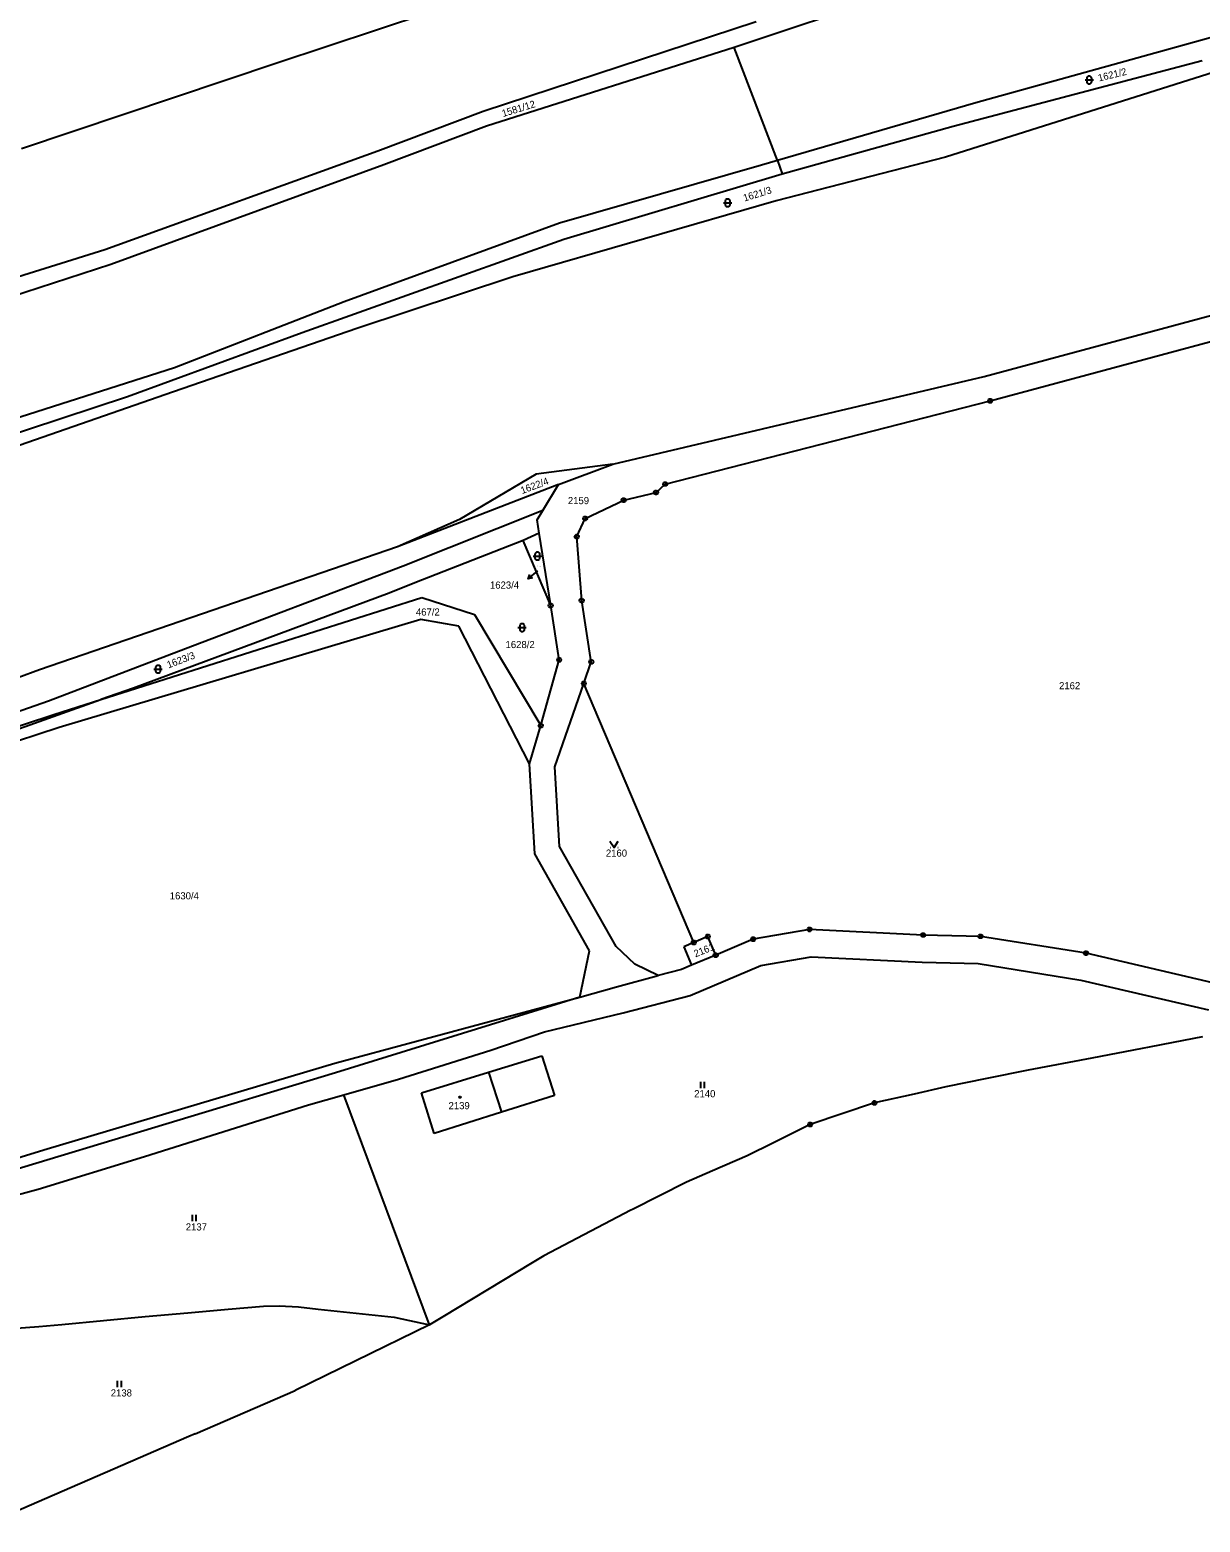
# Model space of a CAD drawing. Extents: x -609861 to -605046, y -1120287 to -1116307.
# Drawn here: x -606555 to -606275.7, y -1119755.2 to -1119399 of the extents above; entities that cross this region are included whole.
import ezdxf

# ---------------------------------------------------------------- set-up
doc = ezdxf.new("R2010")
doc.units = 0
for name, color, linetype in [('Vrstva 1', 7, 'Continuous'), ('Vrstva 2', 7, 'Continuous'), ('Vrstva 3', 7, 'Continuous'), ('Vrstva 4', 7, 'Continuous'), ('Vrstva 5', 7, 'Continuous'), ('Vrstva 7', 7, 'Continuous'), ('Vrstva 8', 7, 'Continuous')]:
    doc.layers.add(name, color=color, linetype=linetype)

msp = doc.modelspace()

# ---------------------------------------------------------------- linework, layer by layer
at = {"layer": 'Vrstva 1'}
for p, q in [((-606496.05, -1119406.91), (-606416.63, -1119380.49)), ((-606339.17, -1119387.29), (-606386.86, -1119403.2)), ((-606240.68, -1119391.84), (-606329.23, -1119416.41)), ((-606446.81, -1119418.46), (-606381.67, -1119397)), ((-606241.12, -1119399.22), (-606336.46, -1119429.38)), ((-606386.86, -1119403.2), (-606445.98, -1119422.03)), ((-606376.56, -1119430.23), (-606386.86, -1119403.2)), ((-606557.01, -1119427.37), (-606496.05, -1119406.91)), ((-606334.64, -1119421.98), (-606275.18, -1119406.29)), ((-606329.23, -1119416.41), (-606376.56, -1119430.23)), ((-606471.93, -1119427.91), (-606446.81, -1119418.46)), ((-606375.46, -1119433.42), (-606334.64, -1119421.98)), ((-606445.98, -1119422.03), (-606470.55, -1119431.23)), ((-606537.07, -1119451.41), (-606471.93, -1119427.91)), ((-606470.55, -1119431.23), (-606535.69, -1119454.99)), ((-606380.34, -1119431.34), (-606428.56, -1119445.19)), ((-606376.56, -1119430.23), (-606380.34, -1119431.34)), ((-606336.46, -1119429.38), (-606376.88, -1119439.84)), ((-606376.56, -1119430.23), (-606375.46, -1119433.42)), ((-606427.58, -1119449), (-606375.46, -1119433.42)), ((-606376.88, -1119439.84), (-606439.74, -1119458)), ((-606428.56, -1119445.19), (-606479.98, -1119463.97)), ((-606490.04, -1119471.25), (-606427.58, -1119449)), ((-606600.83, -1119471.34), (-606537.07, -1119451.41)), ((-606535.69, -1119454.99), (-606614.92, -1119480.89)), ((-606439.74, -1119458), (-606476.98, -1119470.3)), ((-606327.24, -1119481.76), (-606246.13, -1119459.92)), ((-606479.98, -1119463.97), (-606520.51, -1119479.69)), ((-606531.68, -1119486.55), (-606490.04, -1119471.25)), ((-606476.98, -1119470.3), (-606520.7, -1119485.44)), ((-606325.77, -1119487.58), (-606271.37, -1119472.93)), ((-606520.51, -1119479.69), (-606609.32, -1119508.1)), ((-606415.89, -1119502.68), (-606327.24, -1119481.76)), ((-606520.7, -1119485.44), (-606607.07, -1119515.45)), ((-606569.03, -1119498.87), (-606531.68, -1119486.55)), ((-606403.36, -1119507.43), (-606325.77, -1119487.58)), ((-606415.89, -1119502.68), (-606434.16, -1119505.06)), ((-606428.85, -1119507.55), (-606415.89, -1119502.68)), ((-606434.16, -1119505.06), (-606452.44, -1119515.86)), ((-606405.54, -1119509.48), (-606403.36, -1119507.43)), ((-606428.85, -1119507.55), (-606467.25, -1119522.41)), ((-606432.57, -1119513.78), (-606428.85, -1119507.55)), ((-606413.26, -1119511.31), (-606405.54, -1119509.48)), ((-606432.57, -1119513.78), (-606465.9, -1119527.03)), ((-606433.9, -1119516.01), (-606432.57, -1119513.78)), ((-606422.44, -1119515.64), (-606413.26, -1119511.31)), ((-606452.44, -1119515.86), (-606467.25, -1119522.41)), ((-606433.41, -1119519.16), (-606433.9, -1119516.01)), ((-606424.46, -1119519.98), (-606422.44, -1119515.64)), ((-606437.28, -1119520.91), (-606463.13, -1119531.05)), ((-606433.41, -1119519.16), (-606437.28, -1119520.91)), ((-606430.69, -1119536.43), (-606437.28, -1119520.91)), ((-606430.69, -1119536.43), (-606433.41, -1119519.16)), ((-606423.28, -1119535.27), (-606424.46, -1119519.98)), ((-606467.25, -1119522.41), (-606552.74, -1119551.81)), ((-606465.9, -1119527.03), (-606517.87, -1119546.75)), ((-606463.13, -1119531.05), (-606469.23, -1119533.45)), ((-606538.06, -1119558.89), (-606461.48, -1119534.5)), ((-606469.23, -1119533.45), (-606530.23, -1119556.12)), ((-606461.48, -1119534.5), (-606448.88, -1119538.57)), ((-606420.99, -1119549.88), (-606423.28, -1119535.27)), ((-606448.88, -1119538.57), (-606433.05, -1119565.1)), ((-606428.65, -1119549.41), (-606430.69, -1119536.43)), ((-606461.65, -1119539.75), (-606548.04, -1119565.56)), ((-606452.65, -1119541.37), (-606461.65, -1119539.75)), ((-606435.72, -1119574.25), (-606452.65, -1119541.37)), ((-606517.87, -1119546.75), (-606550.53, -1119559.24)), ((-606433.05, -1119565.1), (-606428.65, -1119549.41)), ((-606422.78, -1119555.06), (-606420.99, -1119549.88)), ((-606552.74, -1119551.81), (-606615.19, -1119574.74)), ((-606530.23, -1119556.12), (-606538.06, -1119558.89)), ((-606429.67, -1119574.92), (-606422.78, -1119555.06)), ((-606396.54, -1119616.87), (-606422.78, -1119555.06)), ((-606617.67, -1119587.05), (-606538.06, -1119558.89)), ((-606550.53, -1119559.24), (-606577.36, -1119568.61)), ((-606549.27, -1119562.46), (-606538.06, -1119558.89)), ((-606613.38, -1119583.27), (-606549.27, -1119562.46)), ((-606548.04, -1119565.56), (-606612.07, -1119586.63)), ((-606435.72, -1119574.25), (-606433.05, -1119565.1)), ((-606434.5, -1119595.72), (-606435.72, -1119574.25)), ((-606428.59, -1119593.98), (-606429.67, -1119574.92)), ((-606421.42, -1119618.83), (-606434.5, -1119595.72)), ((-606415.09, -1119617.84), (-606428.59, -1119593.98)), ((-606368.89, -1119613.76), (-606382.34, -1119616.08)), ((-606341.79, -1119615.09), (-606368.89, -1119613.76)), ((-606410.59, -1119622), (-606415.09, -1119617.84)), ((-606396.54, -1119616.87), (-606398.92, -1119617.88)), ((-606398.92, -1119617.88), (-606397.05, -1119622.31)), ((-606393.18, -1119615.45), (-606396.54, -1119616.87)), ((-606391.3, -1119619.87), (-606393.18, -1119615.45)), ((-606382.34, -1119616.08), (-606391.3, -1119619.87)), ((-606328.06, -1119615.41), (-606341.79, -1119615.09)), ((-606302.91, -1119619.44), (-606328.06, -1119615.41)), ((-606423.73, -1119629.95), (-606421.42, -1119618.83)), ((-606391.3, -1119619.87), (-606397.05, -1119622.31)), ((-606380.5, -1119622.36), (-606368.49, -1119620.28)), ((-606368.49, -1119620.28), (-606342.03, -1119621.59)), ((-606272.62, -1119626.52), (-606302.91, -1119619.44)), ((-606414.97, -1119627.46), (-606405.04, -1119624.78)), ((-606405.04, -1119624.78), (-606410.59, -1119622)), ((-606399.47, -1119623.33), (-606405.04, -1119624.78)), ((-606397.05, -1119622.31), (-606399.47, -1119623.33)), ((-606397.38, -1119629.5), (-606380.5, -1119622.36)), ((-606342.03, -1119621.59), (-606328.65, -1119621.9)), ((-606328.65, -1119621.9), (-606304.16, -1119625.82)), ((-606423.73, -1119629.95), (-606414.97, -1119627.46)), ((-606304.16, -1119625.82), (-606273.66, -1119632.95)), ((-606482.2, -1119645.63), (-606423.73, -1119629.95)), ((-606423.73, -1119629.95), (-606482.03, -1119648)), ((-606413.42, -1119633.67), (-606397.38, -1119629.5)), ((-606432.15, -1119638.18), (-606413.42, -1119633.67)), ((-606444.94, -1119642.54), (-606432.15, -1119638.18)), ((-606467.03, -1119649.47), (-606444.94, -1119642.54)), ((-606289.54, -1119642.16), (-606301.55, -1119644.45)), ((-606287.87, -1119641.84), (-606289.54, -1119642.16)), ((-606282.13, -1119640.73), (-606287.87, -1119641.84)), ((-606275.14, -1119639.41), (-606282.13, -1119640.73)), ((-606550.86, -1119666.11), (-606482.2, -1119645.63)), ((-606445.51, -1119647.8), (-606432.81, -1119643.89)), ((-606432.81, -1119643.89), (-606429.75, -1119653.42)), ((-606301.55, -1119644.45), (-606316.69, -1119647.33)), ((-606482.03, -1119648), (-606595.4, -1119682.27)), ((-606480.08, -1119653.21), (-606467.03, -1119649.47)), ((-606461.49, -1119652.75), (-606445.51, -1119647.8)), ((-606326.62, -1119649.35), (-606336.33, -1119651.32)), ((-606316.69, -1119647.33), (-606326.62, -1119649.35)), ((-606488.47, -1119655.62), (-606480.08, -1119653.21)), ((-606459.63, -1119708.11), (-606480.08, -1119653.21)), ((-606458.48, -1119662.42), (-606461.49, -1119652.75)), ((-606429.75, -1119653.42), (-606442.45, -1119657.4)), ((-606343.92, -1119653.03), (-606353.41, -1119655.16)), ((-606336.33, -1119651.32), (-606343.92, -1119653.03)), ((-606527.63, -1119667.94), (-606488.47, -1119655.62)), ((-606353.41, -1119655.16), (-606368.74, -1119660.33)), ((-606442.45, -1119657.4), (-606458.48, -1119662.42)), ((-606368.74, -1119660.33), (-606377.54, -1119664.67)), ((-606592.06, -1119678.84), (-606550.86, -1119666.11)), ((-606383.79, -1119667.76), (-606392.06, -1119671.37)), ((-606377.54, -1119664.67), (-606383.79, -1119667.76)), ((-606553, -1119675.73), (-606527.63, -1119667.94)), ((-606398.28, -1119674.08), (-606411.19, -1119680.56)), ((-606392.06, -1119671.37), (-606398.28, -1119674.08)), ((-606577.02, -1119682.23), (-606553, -1119675.73)), ((-606411.53, -1119680.73), (-606432.36, -1119691.69)), ((-606411.19, -1119680.56), (-606411.53, -1119680.73)), ((-606432.36, -1119691.69), (-606435.13, -1119693.36)), ((-606435.13, -1119693.36), (-606456.42, -1119706.18)), ((-606547.36, -1119708.04), (-606527.46, -1119706.13)), ((-606527.46, -1119706.13), (-606517.28, -1119705.3)), ((-606517.28, -1119705.3), (-606507.69, -1119704.39)), ((-606507.69, -1119704.39), (-606499.21, -1119703.67)), ((-606499.21, -1119703.67), (-606495.49, -1119703.62)), ((-606495.49, -1119703.62), (-606490.9, -1119703.8)), ((-606490.9, -1119703.8), (-606486.18, -1119704.4)), ((-606486.18, -1119704.4), (-606468.06, -1119706.3)), ((-606468.06, -1119706.3), (-606459.63, -1119708.11)), ((-606456.42, -1119706.18), (-606459.63, -1119708.11)), ((-606560.29, -1119709.11), (-606552.84, -1119708.53)), ((-606552.84, -1119708.53), (-606547.36, -1119708.04)), ((-606459.63, -1119708.11), (-606477.16, -1119716.69)), ((-606477.16, -1119716.69), (-606491.67, -1119723.79)), ((-606515.56, -1119734.14), (-606491.67, -1119723.79)), ((-606517.09, -1119734.8), (-606564.27, -1119755.23)), ((-606515.56, -1119734.14), (-606517.09, -1119734.8))]:
    msp.add_line(p, q, dxfattribs=at)
at = {"layer": 'Vrstva 3'}
for p, q in [((-606416.49, -1119594.17), (-606416.39, -1119594.17)), ((-606414.69, -1119594.17), (-606414.59, -1119594.17)), ((-606394.96, -1119650.11), (-606394.96, -1119651.61)), ((-606393.96, -1119651.61), (-606393.96, -1119650.11)), ((-606516.29, -1119681.91), (-606516.29, -1119683.41)), ((-606515.29, -1119683.41), (-606515.29, -1119681.91)), ((-606534.14, -1119721.53), (-606534.14, -1119723.03)), ((-606533.14, -1119723.03), (-606533.14, -1119721.53))]:
    msp.add_line(p, q, dxfattribs=at)
for points in [[(-606303.14, -1119410.98), (-606301.87, -1119410.98), (-606301.14, -1119410.98)], [(-606389.47, -1119440.31), (-606388.2, -1119440.31), (-606387.47, -1119440.31)], [(-606434.87, -1119524.62), (-606433.6, -1119524.62), (-606432.87, -1119524.62)], [(-606438.51, -1119541.7), (-606437.24, -1119541.7), (-606436.51, -1119541.7)], [(-606525.41, -1119551.6), (-606524.14, -1119551.6), (-606523.41, -1119551.6)], [(-606416.54, -1119592.67), (-606415.54, -1119594.17), (-606414.54, -1119592.67)]]:
    msp.add_lwpolyline(points, dxfattribs=at)
for points in [[(-606302.64, -1119410.48), (-606302.54, -1119410.19), (-606302.29, -1119410.01), (-606301.98, -1119410.01), (-606301.73, -1119410.19), (-606301.63, -1119410.48), (-606301.63, -1119411.48), (-606301.73, -1119411.77), (-606301.98, -1119411.95), (-606302.29, -1119411.95), (-606302.54, -1119411.77), (-606302.64, -1119411.48)], [(-606388.97, -1119439.81), (-606388.87, -1119439.52), (-606388.62, -1119439.34), (-606388.31, -1119439.34), (-606388.06, -1119439.52), (-606387.96, -1119439.81), (-606387.96, -1119440.81), (-606388.06, -1119441.1), (-606388.31, -1119441.28), (-606388.62, -1119441.28), (-606388.87, -1119441.1), (-606388.97, -1119440.81)], [(-606434.37, -1119524.12), (-606434.27, -1119523.83), (-606434.02, -1119523.65), (-606433.71, -1119523.65), (-606433.46, -1119523.83), (-606433.36, -1119524.12), (-606433.36, -1119525.12), (-606433.46, -1119525.41), (-606433.71, -1119525.59), (-606434.02, -1119525.59), (-606434.27, -1119525.41), (-606434.37, -1119525.12)], [(-606438.01, -1119541.2), (-606437.91, -1119540.91), (-606437.66, -1119540.73), (-606437.35, -1119540.73), (-606437.1, -1119540.91), (-606437, -1119541.2), (-606437, -1119542.2), (-606437.1, -1119542.49), (-606437.35, -1119542.67), (-606437.66, -1119542.67), (-606437.91, -1119542.49), (-606438.01, -1119542.2)], [(-606524.91, -1119551.1), (-606524.81, -1119550.81), (-606524.56, -1119550.63), (-606524.25, -1119550.63), (-606524, -1119550.81), (-606523.9, -1119551.1), (-606523.9, -1119552.1), (-606524, -1119552.39), (-606524.25, -1119552.57), (-606524.56, -1119552.57), (-606524.81, -1119552.39), (-606524.91, -1119552.1)]]:
    msp.add_lwpolyline(points, close=True, dxfattribs=at)
at = {"layer": 'Vrstva 4'}
msp.add_line((-606445.51, -1119647.8), (-606442.45, -1119657.4), dxfattribs=at)
at = {"layer": 'Vrstva 5'}
msp.add_lwpolyline([(-606452.25, -1119653.65), (-606452.16, -1119653.8), (-606452.25, -1119653.95), (-606452.43, -1119653.95), (-606452.52, -1119653.8), (-606452.43, -1119653.65)], close=True, dxfattribs=at)
at = {"layer": 'Vrstva 7'}
msp.add_line((-606436.09, -1119530.059), (-606433.76, -1119528.17), dxfattribs=at)
msp.add_lwpolyline([(-606434.999, -1119529.818), (-606436.09, -1119530.059), (-606435.628, -1119529.041)], dxfattribs=at)
at = {"layer": 'Vrstva 8'}
for p, q in [((-606325.89, -1119487.58), (-606325.65, -1119487.58)), ((-606403.48, -1119507.43), (-606403.24, -1119507.43)), ((-606405.66, -1119509.48), (-606405.42, -1119509.48)), ((-606413.38, -1119511.31), (-606413.14, -1119511.31)), ((-606422.56, -1119515.64), (-606422.32, -1119515.64)), ((-606424.58, -1119519.98), (-606424.34, -1119519.98)), ((-606423.4, -1119535.27), (-606423.16, -1119535.27)), ((-606430.81, -1119536.43), (-606430.57, -1119536.43)), ((-606428.77, -1119549.41), (-606428.53, -1119549.41)), ((-606421.11, -1119549.88), (-606420.87, -1119549.88)), ((-606422.9, -1119555.06), (-606422.66, -1119555.06)), ((-606433.17, -1119565.1), (-606432.93, -1119565.1)), ((-606369.01, -1119613.76), (-606368.77, -1119613.76)), ((-606396.66, -1119616.87), (-606396.42, -1119616.87)), ((-606393.3, -1119615.45), (-606393.06, -1119615.45)), ((-606382.46, -1119616.08), (-606382.22, -1119616.08)), ((-606341.91, -1119615.09), (-606341.67, -1119615.09)), ((-606328.18, -1119615.41), (-606327.94, -1119615.41)), ((-606391.42, -1119619.87), (-606391.18, -1119619.87)), ((-606303.03, -1119619.44), (-606302.79, -1119619.44)), ((-606353.53, -1119655.16), (-606353.29, -1119655.16)), ((-606368.86, -1119660.33), (-606368.62, -1119660.33))]:
    msp.add_line(p, q, dxfattribs=at)
for points in [[(-606325.62, -1119487.1), (-606325.37, -1119487.28), (-606325.27, -1119487.57), (-606325.37, -1119487.86), (-606325.62, -1119488.04), (-606325.93, -1119488.04), (-606326.18, -1119487.86), (-606326.28, -1119487.57), (-606326.18, -1119487.28), (-606325.93, -1119487.1)], [(-606403.21, -1119506.95), (-606402.96, -1119507.13), (-606402.86, -1119507.42), (-606402.96, -1119507.71), (-606403.21, -1119507.89), (-606403.52, -1119507.89), (-606403.77, -1119507.71), (-606403.87, -1119507.42), (-606403.77, -1119507.13), (-606403.52, -1119506.95)], [(-606413.11, -1119510.83), (-606412.86, -1119511.01), (-606412.76, -1119511.3), (-606412.86, -1119511.59), (-606413.11, -1119511.77), (-606413.42, -1119511.77), (-606413.67, -1119511.59), (-606413.77, -1119511.3), (-606413.67, -1119511.01), (-606413.42, -1119510.83)], [(-606405.39, -1119509), (-606405.14, -1119509.18), (-606405.04, -1119509.47), (-606405.14, -1119509.76), (-606405.39, -1119509.94), (-606405.7, -1119509.94), (-606405.95, -1119509.76), (-606406.05, -1119509.47), (-606405.95, -1119509.18), (-606405.7, -1119509)], [(-606422.29, -1119515.16), (-606422.04, -1119515.34), (-606421.94, -1119515.63), (-606422.04, -1119515.92), (-606422.29, -1119516.1), (-606422.6, -1119516.1), (-606422.85, -1119515.92), (-606422.95, -1119515.63), (-606422.85, -1119515.34), (-606422.6, -1119515.16)], [(-606424.31, -1119519.5), (-606424.06, -1119519.68), (-606423.96, -1119519.97), (-606424.06, -1119520.26), (-606424.31, -1119520.44), (-606424.62, -1119520.44), (-606424.87, -1119520.26), (-606424.97, -1119519.97), (-606424.87, -1119519.68), (-606424.62, -1119519.5)], [(-606430.54, -1119535.95), (-606430.29, -1119536.13), (-606430.19, -1119536.42), (-606430.29, -1119536.71), (-606430.54, -1119536.89), (-606430.85, -1119536.89), (-606431.1, -1119536.71), (-606431.2, -1119536.42), (-606431.1, -1119536.13), (-606430.85, -1119535.95)], [(-606423.13, -1119534.79), (-606422.88, -1119534.97), (-606422.78, -1119535.26), (-606422.88, -1119535.55), (-606423.13, -1119535.73), (-606423.44, -1119535.73), (-606423.69, -1119535.55), (-606423.79, -1119535.26), (-606423.69, -1119534.97), (-606423.44, -1119534.79)], [(-606428.5, -1119548.93), (-606428.25, -1119549.11), (-606428.15, -1119549.4), (-606428.25, -1119549.69), (-606428.5, -1119549.87), (-606428.81, -1119549.87), (-606429.06, -1119549.69), (-606429.16, -1119549.4), (-606429.06, -1119549.11), (-606428.81, -1119548.93)], [(-606420.84, -1119549.4), (-606420.59, -1119549.58), (-606420.49, -1119549.87), (-606420.59, -1119550.16), (-606420.84, -1119550.34), (-606421.15, -1119550.34), (-606421.4, -1119550.16), (-606421.5, -1119549.87), (-606421.4, -1119549.58), (-606421.15, -1119549.4)], [(-606422.63, -1119554.58), (-606422.38, -1119554.76), (-606422.28, -1119555.05), (-606422.38, -1119555.34), (-606422.63, -1119555.52), (-606422.94, -1119555.52), (-606423.19, -1119555.34), (-606423.29, -1119555.05), (-606423.19, -1119554.76), (-606422.94, -1119554.58)], [(-606432.9, -1119564.62), (-606432.65, -1119564.8), (-606432.55, -1119565.09), (-606432.65, -1119565.38), (-606432.9, -1119565.56), (-606433.21, -1119565.56), (-606433.46, -1119565.38), (-606433.56, -1119565.09), (-606433.46, -1119564.8), (-606433.21, -1119564.62)], [(-606368.74, -1119613.28), (-606368.49, -1119613.46), (-606368.39, -1119613.75), (-606368.49, -1119614.04), (-606368.74, -1119614.22), (-606369.05, -1119614.22), (-606369.3, -1119614.04), (-606369.4, -1119613.75), (-606369.3, -1119613.46), (-606369.05, -1119613.28)], [(-606396.39, -1119616.39), (-606396.14, -1119616.57), (-606396.04, -1119616.86), (-606396.14, -1119617.15), (-606396.39, -1119617.33), (-606396.7, -1119617.33), (-606396.95, -1119617.15), (-606397.05, -1119616.86), (-606396.95, -1119616.57), (-606396.7, -1119616.39)], [(-606393.03, -1119614.97), (-606392.78, -1119615.15), (-606392.68, -1119615.44), (-606392.78, -1119615.73), (-606393.03, -1119615.91), (-606393.34, -1119615.91), (-606393.59, -1119615.73), (-606393.69, -1119615.44), (-606393.59, -1119615.15), (-606393.34, -1119614.97)], [(-606382.19, -1119615.6), (-606381.94, -1119615.78), (-606381.84, -1119616.07), (-606381.94, -1119616.36), (-606382.19, -1119616.54), (-606382.5, -1119616.54), (-606382.75, -1119616.36), (-606382.85, -1119616.07), (-606382.75, -1119615.78), (-606382.5, -1119615.6)], [(-606341.64, -1119614.61), (-606341.39, -1119614.79), (-606341.29, -1119615.08), (-606341.39, -1119615.37), (-606341.64, -1119615.55), (-606341.95, -1119615.55), (-606342.2, -1119615.37), (-606342.3, -1119615.08), (-606342.2, -1119614.79), (-606341.95, -1119614.61)], [(-606327.91, -1119614.93), (-606327.66, -1119615.11), (-606327.56, -1119615.4), (-606327.66, -1119615.69), (-606327.91, -1119615.87), (-606328.22, -1119615.87), (-606328.47, -1119615.69), (-606328.57, -1119615.4), (-606328.47, -1119615.11), (-606328.22, -1119614.93)], [(-606391.15, -1119619.39), (-606390.9, -1119619.57), (-606390.8, -1119619.86), (-606390.9, -1119620.15), (-606391.15, -1119620.33), (-606391.46, -1119620.33), (-606391.71, -1119620.15), (-606391.81, -1119619.86), (-606391.71, -1119619.57), (-606391.46, -1119619.39)], [(-606302.76, -1119618.96), (-606302.51, -1119619.14), (-606302.41, -1119619.43), (-606302.51, -1119619.72), (-606302.76, -1119619.9), (-606303.07, -1119619.9), (-606303.32, -1119619.72), (-606303.42, -1119619.43), (-606303.32, -1119619.14), (-606303.07, -1119618.96)], [(-606353.26, -1119654.68), (-606353.01, -1119654.86), (-606352.91, -1119655.15), (-606353.01, -1119655.44), (-606353.26, -1119655.62), (-606353.57, -1119655.62), (-606353.82, -1119655.44), (-606353.92, -1119655.15), (-606353.82, -1119654.86), (-606353.57, -1119654.68)], [(-606368.59, -1119659.85), (-606368.34, -1119660.03), (-606368.24, -1119660.32), (-606368.34, -1119660.61), (-606368.59, -1119660.79), (-606368.9, -1119660.79), (-606369.15, -1119660.61), (-606369.25, -1119660.32), (-606369.15, -1119660.03), (-606368.9, -1119659.85)]]:
    msp.add_lwpolyline(points, close=True, dxfattribs=at)

# ---------------------------------------------------------------- texts
at = {"layer": 'Vrstva 2'}
for s, rotation, p in [('1621/2', 13.5218, (-606299.828, -1119411.348)), ('1581/12', 17.07414, (-606442.045, -1119419.835)), ('1621/3', 17.07414, (-606384.445, -1119440.005)), ('1622/4', 20.68378, (-606437.493, -1119509.841)), ('1623/3', 20.68378, (-606521.923, -1119551.451)), ('2161', 22.11617, (-606396.12, -1119620.431))]:
    msp.add_text(s, height=1.7, rotation=rotation, dxfattribs=at).set_placement(p)
for s, height, p in [('2159', 1.7, (-606426.583, -1119512.23)), ('1623/4', 0.2, (-606433.824, -1119527.11)), ('467/2', 1.7, (-606462.853, -1119538.82)), ('1628/2', 1.7, (-606441.458, -1119546.59)), ('2162', 1.7, (-606309.343, -1119556.41)), ('2160', 1.7, (-606417.513, -1119596.37)), ('1630/4', 1.7, (-606521.607, -1119606.57)), ('2140', 1.7, (-606396.433, -1119653.81)), ('2139', 1.7, (-606455.066, -1119656.66)), ('2137', 1.7, (-606517.783, -1119685.61)), ('2138', 1.7, (-606535.693, -1119725.23))]:
    msp.add_text(s, height=height, dxfattribs=at).set_placement(p)
at = {"layer": 'Vrstva 7'}
msp.add_text('1623/4', height=1.7, dxfattribs=at).set_placement((-606445.178, -1119532.39))

doc.saveas('drawing.dxf')
